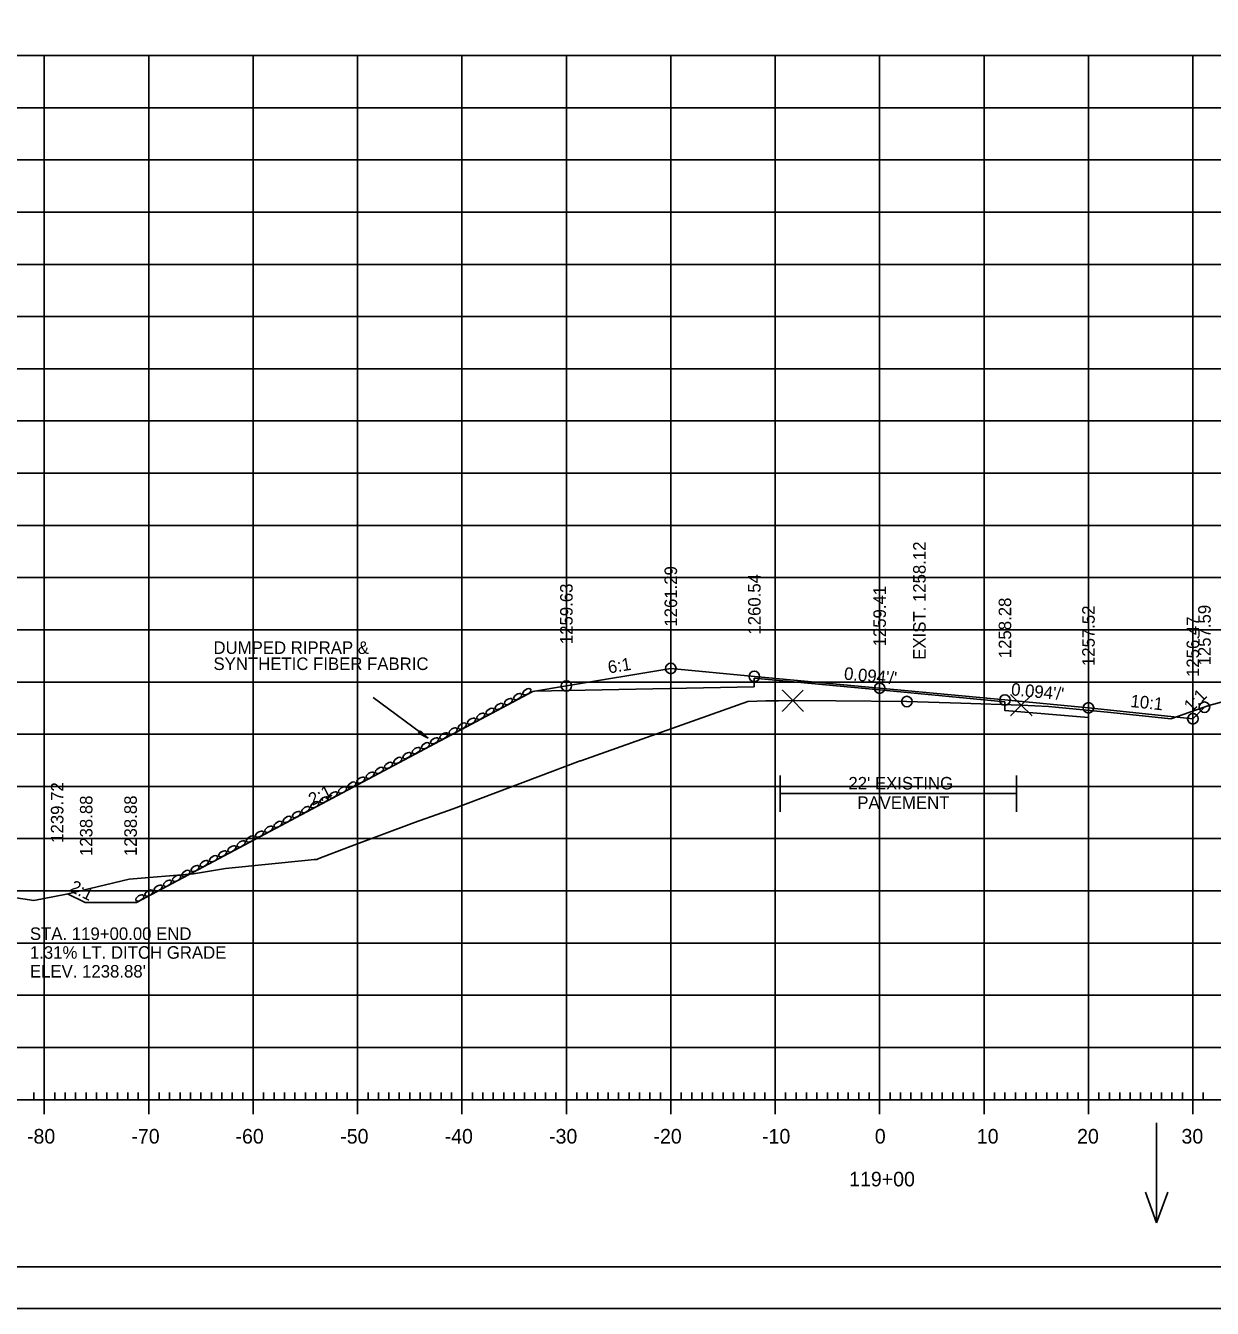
# Model space of a CAD drawing. Extents: x 1406028 to 1412453, y 321733 to 325986.
# Drawn here: x 1406508.1 to 1406621.8, y 324919.4 to 325042.2 of the extents above; entities that cross this region are included whole.
import ezdxf

# ---------------------------------------------------------------- set-up
doc = ezdxf.new("R2010")
doc.units = 0
for name, color, linetype in [('R_Alt Surface', 7, 'Continuous'), ('R_Axis', 7, 'Continuous'), ('R_Axis Annot', 7, 'Continuous'), ('R_Border', 7, 'Continuous'), ('R_Draft', 7, 'Continuous'), ('R_Drive', 7, 'Continuous'), ('R_Exist Surface', 7, 'Continuous'), ('R_Fin Surface', 7, 'Continuous'), ('R_Fin Surface Annot', 7, 'Continuous'), ('R_Grid', 7, 'Continuous'), ('R_No Plot', 7, 'Continuous'), ('R_Water Annot', 7, 'Continuous'), ('R_Xsect Elev', 7, 'Continuous')]:
    doc.layers.add(name, color=color, linetype=linetype)

msp = doc.modelspace()

# ---------------------------------------------------------------- linework, layer by layer
at = {"layer": 'R_Alt Surface'}
msp.add_line((1406609.89, 324976.91), (1406609.89, 324975.98), dxfattribs=at)
for points in [[(1406556.82, 324978.5), (1406577.87, 324978.92), (1406577.87, 324979.76)], [(1406577.87, 324979.76), (1406589.87, 324978.62), (1406601.87, 324977.49)], [(1406601.87, 324977.49), (1406601.87, 324976.66), (1406609.89, 324975.98)]]:
    msp.add_lwpolyline(points, dxfattribs=at)
at = {"layer": 'R_Axis'}
for p, q in [((1406508.89, 324939.38), (1406508.89, 324940.08)), ((1406509.89, 324937.98), (1406509.89, 324940.78)), ((1406510.89, 324939.38), (1406510.89, 324940.08)), ((1406511.89, 324939.38), (1406511.89, 324940.08)), ((1406512.89, 324939.38), (1406512.89, 324940.08)), ((1406513.89, 324939.38), (1406513.89, 324940.08)), ((1406514.89, 324939.38), (1406514.89, 324940.08)), ((1406515.89, 324939.38), (1406515.89, 324940.08)), ((1406516.89, 324939.38), (1406516.89, 324940.08)), ((1406517.89, 324939.38), (1406517.89, 324940.08)), ((1406518.89, 324939.38), (1406518.89, 324940.08)), ((1406519.89, 324937.98), (1406519.89, 324940.78)), ((1406520.89, 324939.38), (1406520.89, 324940.08)), ((1406521.89, 324939.38), (1406521.89, 324940.08)), ((1406522.89, 324939.38), (1406522.89, 324940.08)), ((1406523.89, 324939.38), (1406523.89, 324940.08)), ((1406524.89, 324939.38), (1406524.89, 324940.08)), ((1406525.89, 324939.38), (1406525.89, 324940.08)), ((1406526.89, 324939.38), (1406526.89, 324940.08)), ((1406527.89, 324939.38), (1406527.89, 324940.08)), ((1406528.89, 324939.38), (1406528.89, 324940.08)), ((1406529.89, 324937.98), (1406529.89, 324940.78)), ((1406530.89, 324939.38), (1406530.89, 324940.08)), ((1406531.89, 324939.38), (1406531.89, 324940.08)), ((1406532.89, 324939.38), (1406532.89, 324940.08)), ((1406533.89, 324939.38), (1406533.89, 324940.08)), ((1406534.89, 324939.38), (1406534.89, 324940.08)), ((1406535.89, 324939.38), (1406535.89, 324940.08)), ((1406536.89, 324939.38), (1406536.89, 324940.08)), ((1406537.89, 324939.38), (1406537.89, 324940.08)), ((1406538.89, 324939.38), (1406538.89, 324940.08)), ((1406539.89, 324937.98), (1406539.89, 324940.78)), ((1406540.89, 324939.38), (1406540.89, 324940.08)), ((1406541.89, 324939.38), (1406541.89, 324940.08)), ((1406542.89, 324939.38), (1406542.89, 324940.08)), ((1406543.89, 324939.38), (1406543.89, 324940.08)), ((1406544.89, 324939.38), (1406544.89, 324940.08)), ((1406545.89, 324939.38), (1406545.89, 324940.08)), ((1406546.89, 324939.38), (1406546.89, 324940.08)), ((1406547.89, 324939.38), (1406547.89, 324940.08)), ((1406548.89, 324939.38), (1406548.89, 324940.08)), ((1406549.89, 324937.98), (1406549.89, 324940.78)), ((1406550.89, 324939.38), (1406550.89, 324940.08)), ((1406551.89, 324939.38), (1406551.89, 324940.08)), ((1406552.89, 324939.38), (1406552.89, 324940.08)), ((1406553.89, 324939.38), (1406553.89, 324940.08)), ((1406554.89, 324939.38), (1406554.89, 324940.08)), ((1406555.89, 324939.38), (1406555.89, 324940.08)), ((1406556.89, 324939.38), (1406556.89, 324940.08)), ((1406557.89, 324939.38), (1406557.89, 324940.08)), ((1406558.89, 324939.38), (1406558.89, 324940.08)), ((1406559.89, 324937.98), (1406559.89, 324940.78)), ((1406560.89, 324939.38), (1406560.89, 324940.08)), ((1406561.89, 324939.38), (1406561.89, 324940.08)), ((1406562.89, 324939.38), (1406562.89, 324940.08)), ((1406563.89, 324939.38), (1406563.89, 324940.08)), ((1406564.89, 324939.38), (1406564.89, 324940.08)), ((1406565.89, 324939.38), (1406565.89, 324940.08)), ((1406566.89, 324939.38), (1406566.89, 324940.08)), ((1406567.89, 324939.38), (1406567.89, 324940.08)), ((1406568.89, 324939.38), (1406568.89, 324940.08)), ((1406569.89, 324937.98), (1406569.89, 324940.78)), ((1406570.89, 324939.38), (1406570.89, 324940.08)), ((1406571.89, 324939.38), (1406571.89, 324940.08)), ((1406572.89, 324939.38), (1406572.89, 324940.08)), ((1406573.89, 324939.38), (1406573.89, 324940.08)), ((1406574.89, 324939.38), (1406574.89, 324940.08)), ((1406575.89, 324939.38), (1406575.89, 324940.08)), ((1406576.89, 324939.38), (1406576.89, 324940.08)), ((1406577.89, 324939.38), (1406577.89, 324940.08)), ((1406578.89, 324939.38), (1406578.89, 324940.08)), ((1406579.89, 324937.98), (1406579.89, 324940.78)), ((1406580.89, 324939.38), (1406580.89, 324940.08)), ((1406581.89, 324939.38), (1406581.89, 324940.08)), ((1406582.89, 324939.38), (1406582.89, 324940.08)), ((1406583.89, 324939.38), (1406583.89, 324940.08)), ((1406584.89, 324939.38), (1406584.89, 324940.08)), ((1406585.89, 324939.38), (1406585.89, 324940.08)), ((1406586.89, 324939.38), (1406586.89, 324940.08)), ((1406587.89, 324939.38), (1406587.89, 324940.08)), ((1406588.89, 324939.38), (1406588.89, 324940.08)), ((1406589.89, 324937.98), (1406589.89, 324940.78)), ((1406590.89, 324939.38), (1406590.89, 324940.08)), ((1406591.89, 324939.38), (1406591.89, 324940.08)), ((1406592.89, 324939.38), (1406592.89, 324940.08)), ((1406593.89, 324939.38), (1406593.89, 324940.08)), ((1406594.89, 324939.38), (1406594.89, 324940.08)), ((1406595.89, 324939.38), (1406595.89, 324940.08)), ((1406596.89, 324939.38), (1406596.89, 324940.08)), ((1406597.89, 324939.38), (1406597.89, 324940.08)), ((1406598.89, 324939.38), (1406598.89, 324940.08)), ((1406599.89, 324937.98), (1406599.89, 324940.78)), ((1406600.89, 324939.38), (1406600.89, 324940.08)), ((1406601.89, 324939.38), (1406601.89, 324940.08)), ((1406602.89, 324939.38), (1406602.89, 324940.08)), ((1406603.89, 324939.38), (1406603.89, 324940.08)), ((1406604.89, 324939.38), (1406604.89, 324940.08)), ((1406605.89, 324939.38), (1406605.89, 324940.08)), ((1406606.89, 324939.38), (1406606.89, 324940.08)), ((1406607.89, 324939.38), (1406607.89, 324940.08)), ((1406608.89, 324939.38), (1406608.89, 324940.08)), ((1406609.89, 324937.98), (1406609.89, 324940.78)), ((1406610.89, 324939.38), (1406610.89, 324940.08)), ((1406611.89, 324939.38), (1406611.89, 324940.08)), ((1406612.89, 324939.38), (1406612.89, 324940.08)), ((1406613.89, 324939.38), (1406613.89, 324940.08)), ((1406614.89, 324939.38), (1406614.89, 324940.08)), ((1406615.89, 324939.38), (1406615.89, 324940.08)), ((1406616.89, 324939.38), (1406616.89, 324940.08)), ((1406617.89, 324939.38), (1406617.89, 324940.08)), ((1406618.89, 324939.38), (1406618.89, 324940.08)), ((1406619.89, 324937.98), (1406619.89, 324940.78)), ((1406620.89, 324939.38), (1406620.89, 324940.08)), ((1406449.89, 324939.38), (1406729.89, 324939.38))]:
    msp.add_line(p, q, dxfattribs=at)
at = {"layer": 'R_Border'}
msp.add_line((1406748.07, 324923.38), (1406431.89, 324923.38), dxfattribs=at)
at = {"layer": 'R_Draft'}
for p, q in [((1406541.4, 324977.91), (1406546.64, 324973.99)), ((1406545.92, 324974.71), (1406545.74, 324974.47)), ((1406545.74, 324974.47), (1406546.64, 324973.99)), ((1406545.76, 324974.49), (1406546.5, 324974.09)), ((1406545.78, 324974.51), (1406546.36, 324974.19)), ((1406545.79, 324974.53), (1406546.23, 324974.29)), ((1406545.81, 324974.55), (1406546.09, 324974.39)), ((1406545.82, 324974.57), (1406545.96, 324974.49)), ((1406545.85, 324974.6), (1406545.96, 324974.49)), ((1406545.86, 324974.62), (1406546.09, 324974.39)), ((1406545.88, 324974.65), (1406546.23, 324974.29)), ((1406545.89, 324974.67), (1406546.36, 324974.19)), ((1406545.91, 324974.69), (1406546.5, 324974.09)), ((1406545.92, 324974.71), (1406546.64, 324973.99)), ((1406580.38, 324970.43), (1406580.38, 324966.94)), ((1406603.01, 324970.43), (1406603.01, 324966.94)), ((1406580.4, 324968.72), (1406602.98, 324968.72))]:
    msp.add_line(p, q, dxfattribs=at)
for centre in [(1406555.22, 324977.98), (1406556.1, 324978.45), (1406552.57, 324976.57), (1406553.45, 324977.04), (1406554.34, 324977.51), (1406550.8, 324975.63), (1406551.69, 324976.1), (1406548.16, 324974.22), (1406549.04, 324974.69), (1406549.92, 324975.16), (1406545.51, 324972.81), (1406546.39, 324973.28), (1406547.27, 324973.75), (1406543.74, 324971.87), (1406544.63, 324972.34), (1406541.1, 324970.45), (1406541.98, 324970.92), (1406542.86, 324971.4), (1406539.33, 324969.51), (1406540.21, 324969.98), (1406536.68, 324968.1), (1406537.57, 324968.57), (1406538.45, 324969.04), (1406534.04, 324966.69), (1406534.92, 324967.16), (1406535.8, 324967.63), (1406532.27, 324965.75), (1406533.15, 324966.22), (1406529.62, 324964.34), (1406530.5, 324964.81), (1406531.39, 324965.28), (1406527.86, 324963.4), (1406528.74, 324963.87), (1406525.21, 324961.99), (1406526.09, 324962.46), (1406526.97, 324962.93), (1406522.56, 324960.58), (1406523.44, 324961.05), (1406524.33, 324961.52), (1406520.8, 324959.64), (1406521.68, 324960.11), (1406519.03, 324958.7), (1406519.91, 324959.17)]:
    msp.add_ellipse(centre, major_axis=(0.371, 0.232), ratio=0.517889, dxfattribs=at)
at = {"layer": 'R_Exist Surface'}
msp.add_lwpolyline([(1406506.79, 324958.79), (1406508.89, 324958.46), (1406512.02, 324959.08), (1406518.02, 324960.5), (1406524.19, 324961.02), (1406527.24, 324961.51), (1406535.15, 324962.31), (1406535.73, 324962.38), (1406536, 324962.4), (1406536.18, 324962.48), (1406539.01, 324963.56), (1406545.33, 324965.92), (1406549.06, 324967.23), (1406561.22, 324971.82), (1406561.24, 324971.82), (1406561.26, 324971.83), (1406577.26, 324977.5), (1406578.99, 324977.57), (1406579.55, 324977.59), (1406580.21, 324977.59), (1406581.58, 324977.6), (1406585.69, 324977.57), (1406592.5, 324977.51), (1406597.66, 324977.34), (1406603.46, 324977.16), (1406604.74, 324977.09), (1406606.07, 324977.03), (1406612.04, 324976.46), (1406617.77, 324975.84), (1406621.43, 324977.12), (1406626.4, 324978.46)], dxfattribs=at)
at = {"layer": 'R_Fin Surface'}
for points in [[(1406518.73, 324958.26), (1406556.68, 324978.47), (1406559.89, 324979.01), (1406569.89, 324980.68), (1406577.89, 324979.92), (1406589.89, 324978.79), (1406601.89, 324977.66), (1406609.89, 324976.91), (1406619.89, 324975.86), (1406621, 324976.97)], [(1406518.73, 324958.26), (1406513.8, 324958.26), (1406512.12, 324959.1)]]:
    msp.add_lwpolyline(points, dxfattribs=at)
at = {"layer": 'R_Grid'}
for p, q in [((1406449.89, 325039.38), (1406729.89, 325039.38)), ((1406509.89, 324939.38), (1406509.89, 325039.38)), ((1406519.89, 324939.38), (1406519.89, 325039.38)), ((1406529.89, 324939.38), (1406529.89, 325039.38)), ((1406539.89, 324939.38), (1406539.89, 325039.38)), ((1406549.89, 324939.38), (1406549.89, 325039.38)), ((1406559.89, 324939.38), (1406559.89, 325039.38)), ((1406569.89, 324939.38), (1406569.89, 325039.38)), ((1406579.89, 324939.38), (1406579.89, 325039.38)), ((1406589.89, 324939.38), (1406589.89, 325039.38)), ((1406599.89, 324939.38), (1406599.89, 325039.38)), ((1406609.89, 324939.38), (1406609.89, 325039.38)), ((1406619.89, 324939.38), (1406619.89, 325039.38)), ((1406449.89, 325034.38), (1406729.89, 325034.38)), ((1406449.89, 325029.38), (1406729.89, 325029.38)), ((1406449.89, 325024.38), (1406729.89, 325024.38)), ((1406449.89, 325019.38), (1406729.89, 325019.38)), ((1406449.89, 325014.38), (1406729.89, 325014.38)), ((1406449.89, 325009.38), (1406729.89, 325009.38)), ((1406449.89, 325004.38), (1406729.89, 325004.38)), ((1406449.89, 324999.38), (1406729.89, 324999.38)), ((1406449.89, 324994.38), (1406729.89, 324994.38)), ((1406449.89, 324989.38), (1406729.89, 324989.38)), ((1406449.89, 324984.38), (1406729.89, 324984.38)), ((1406449.89, 324979.38), (1406729.89, 324979.38)), ((1406449.89, 324974.38), (1406729.89, 324974.38)), ((1406449.89, 324969.38), (1406729.89, 324969.38)), ((1406449.89, 324964.38), (1406729.89, 324964.38)), ((1406449.89, 324959.38), (1406729.89, 324959.38)), ((1406449.89, 324954.38), (1406729.89, 324954.38)), ((1406449.89, 324949.38), (1406729.89, 324949.38)), ((1406449.89, 324944.38), (1406729.89, 324944.38)), ((1406449.89, 324939.38), (1406729.89, 324939.38))]:
    msp.add_line(p, q, dxfattribs=at)
at = {"layer": 'R_No Plot'}
msp.add_line((1406419.49, 324919.4), (1406752.82, 324919.4), dxfattribs=at)
for points in [[(1406419.48, 325132.74), (1406752.82, 325132.74), (1406752.82, 324919.4), (1406419.48, 324919.4)], [(1406665.81, 325128.84), (1406685.43, 325128.84), (1406685.43, 325118.96), (1406701.54, 325118.96), (1406724.74, 325118.96), (1406724.74, 325094.63), (1406748.07, 325094.63), (1406748.07, 324923.38), (1406431.89, 324923.38), (1406431.89, 325128.84)]]:
    msp.add_lwpolyline(points, close=True, dxfattribs=at)
for points in [[(1406581.58, 324977.6), (1406580.58, 324978.6), (1406581.58, 324977.6), (1406580.58, 324976.6), (1406581.58, 324977.6), (1406582.58, 324976.6), (1406581.58, 324977.6), (1406582.58, 324978.6)], [(1406603.46, 324977.16), (1406602.46, 324978.16), (1406603.46, 324977.16), (1406602.46, 324976.16), (1406603.46, 324977.16), (1406604.46, 324976.16), (1406603.46, 324977.16), (1406604.46, 324978.16)]]:
    msp.add_lwpolyline(points, dxfattribs=at)
for centre in [(1406569.89, 324980.68), (1406559.89, 324979.01), (1406577.89, 324979.92), (1406589.89, 324978.79), (1406601.89, 324977.66), (1406592.5, 324977.51), (1406609.89, 324976.91), (1406621, 324976.97), (1406619.89, 324975.86)]:
    msp.add_circle(centre, 0.5, dxfattribs=at)
at = {"layer": 'R_Water Annot'}
for p, q in [((1406616.42, 324937.16), (1406616.42, 324927.59)), ((1406616.42, 324927.59), (1406615.36, 324930.52)), ((1406616.42, 324927.59), (1406617.49, 324930.52))]:
    msp.add_line(p, q, dxfattribs=at)

# ---------------------------------------------------------------- texts
at = {"layer": 'R_Axis Annot'}
for s, p in [('-80', (1406508.23, 324935.18)), ('-70', (1406518.23, 324935.18)), ('-60', (1406528.2, 324935.18)), ('-50', (1406538.23, 324935.18)), ('-40', (1406548.23, 324935.18)), ('-30', (1406558.23, 324935.18)), ('-20', (1406568.23, 324935.18)), ('-10', (1406578.63, 324935.18)), ('0', (1406589.43, 324935.18)), ('10', (1406599.2, 324935.18)), ('20', (1406608.8, 324935.18)), ('30', (1406618.8, 324935.18)), ('119+00', (1406586.97, 324931.08))]:
    msp.add_text(s, height=1.4, dxfattribs=at).set_placement(p)
at = {"layer": 'R_Draft'}
for s, p in [('DUMPED RIPRAP &', (1406526.09, 324982.07)), ('SYNTHETIC FIBER FABRIC', (1406526.09, 324980.53)), ("22' EXISTING ", (1406586.9, 324969.09)), ('PAVEMENT', (1406587.75, 324967.23))]:
    msp.add_text(s, height=1.2, dxfattribs=at).set_placement(p)
at = {"layer": 'R_Drive'}
for s, p in [('STA. 119+00.00 END', (1406508.51, 324954.68)), ('1.31% LT. DITCH GRADE', (1406508.51, 324952.88)), ("ELEV. 1238.88'", (1406508.51, 324951.08))]:
    msp.add_text(s, height=1.2, dxfattribs=at).set_placement(p)
at = {"layer": 'R_Fin Surface Annot'}
for s, rotation, p in [('1261.29', 90, (1406570.49, 324984.68)), ('1260.54', 90, (1406578.49, 324983.92)), ('1259.63', 90, (1406560.49, 324983.01)), ('1259.41', 90, (1406590.49, 324982.79)), ('1258.28', 90, (1406602.49, 324981.66)), ('1257.59', 90, (1406621.6, 324980.97)), ('1257.52', 90, (1406610.49, 324980.91)), ('1256.47', 90, (1406620.49, 324979.86)), ('6:1', 9.4642, (1406563.96, 324980.19)), ("0.094'/'", 354.6141, (1406586.44, 324979.62)), ("0.094'/'", 354.6141, (1406602.44, 324978.11)), ('10:1', 354.0193, (1406613.87, 324976.99)), ('1:1', 45, (1406619.75, 324976.42)), ('1239.72', 90, (1406511.72, 324963.98)), ('1238.88', 90, (1406514.5, 324962.71)), ('1238.88', 90, (1406518.75, 324962.71)), ('2:1', 26.57, (1406535.56, 324967.51)), ('2:1', 333.43, (1406512.22, 324959.39))]:
    msp.add_text(s, height=1.2, rotation=rotation, dxfattribs=at).set_placement(p)
at = {"layer": 'R_No Plot'}
for p in [(1406577.22, 324977.45), (1406617.73, 324975.79), (1406561.19, 324971.77), (1406549.02, 324967.18), (1406538.97, 324963.51), (1406535.96, 324962.35), (1406527.19, 324961.46), (1406517.98, 324960.45)]:
    msp.add_text('+', height=0.1, dxfattribs=at).set_placement(p)
at = {"layer": 'R_Xsect Elev'}
msp.add_text('EXIST. 1258.12', height=1.2, rotation=90, dxfattribs=at).set_placement((1406594.3, 324981.51))

doc.saveas('drawing.dxf')
